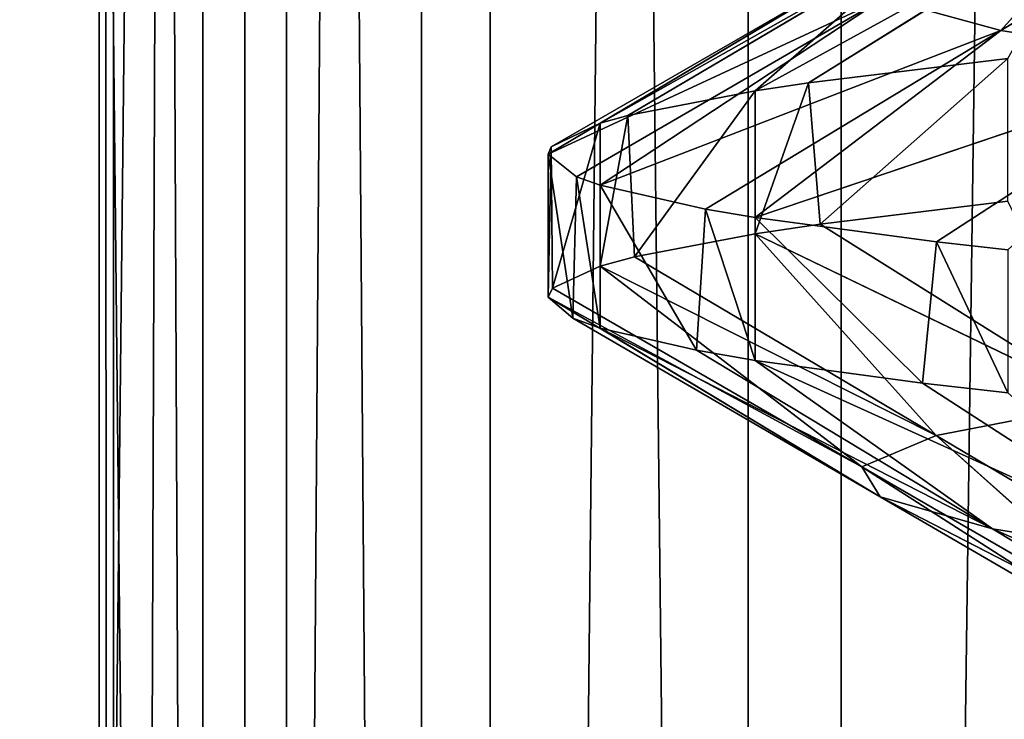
# Model space of a CAD drawing. Extents: x 23.4 to 34.4, y 0.2 to 38.3.
# Tile 449 of 595: x 28.5908 to 28.6768, y 25.8466 to 25.9078. Entities that reach past the tile are written whole.
import ezdxf

# ---------------------------------------------------------------- set-up
doc = ezdxf.new("R2010")
doc.units = 0
doc.header["$LTSCALE"] = 2.54
doc.layers.get('0').update_dxf_attribs({"color": 13, "linetype": 'CONTINUOUS'})

# ---------------------------------------------------------------- blocks, each defined once
blk = doc.blocks.new('SZCZOTKA_DO_WC_MOURO_-_WOL')
at = {"color": 0}
for p, q in [((28.614084, 24.433501, 5.321947), (28.491885, 36.333499, 5.25476)), ((28.614084, 24.433501, 5.321947), (28.491885, 36.333499, 5.25476)), ((28.583804, 24.433501, 3.872171), (28.713818, 36.333499, 3.821751)), ((28.583804, 24.433501, 3.872171), (28.713818, 36.333499, 3.821751)), ((28.614084, 24.433501, 5.321947), (28.614084, 36.333499, 5.321947)), ((28.614084, 24.433501, 5.321947), (28.614084, 36.333499, 5.321947)), ((28.59895, 24.445999, 4.626699), (28.597714, 27.183499, 4.567446)), ((28.59895, 24.445999, 4.626699), (28.597714, 27.183499, 4.567446)), ((28.597714, 24.445999, 4.567446), (28.597714, 27.183499, 4.567446)), ((28.597714, 24.445999, 4.567446), (28.597714, 27.183499, 4.567446)), ((28.597714, 24.445999, 4.567446), (28.606784, 27.183499, 4.508878)), ((28.597714, 24.445999, 4.567446), (28.606784, 27.183499, 4.508878)), ((28.610458, 24.445999, 4.684837), (28.59895, 27.183499, 4.626699)), ((28.610458, 24.445999, 4.684837), (28.59895, 27.183499, 4.626699)), ((28.59895, 24.445999, 4.626699), (28.59895, 27.183499, 4.626699)), ((28.59895, 24.445999, 4.626699), (28.59895, 27.183499, 4.626699)), ((28.606784, 24.445999, 4.508878), (28.606784, 27.183499, 4.508878)), ((28.606784, 24.445999, 4.508878), (28.606784, 27.183499, 4.508878)), ((28.606784, 24.445999, 4.508878), (28.625885, 27.183499, 4.452775)), ((28.606784, 24.445999, 4.508878), (28.625885, 27.183499, 4.452775)), ((28.631888, 24.445999, 4.740093), (28.610458, 27.183499, 4.684837)), ((28.631888, 24.445999, 4.740093), (28.610458, 27.183499, 4.684837)), ((28.610458, 24.445999, 4.684837), (28.610458, 27.183499, 4.684837)), ((28.610458, 24.445999, 4.684837), (28.610458, 27.183499, 4.684837)), ((28.625885, 24.445999, 4.452775), (28.625885, 27.183499, 4.452775)), ((28.625885, 24.445999, 4.452775), (28.625885, 27.183499, 4.452775)), ((28.625885, 24.445999, 4.452775), (28.65444, 27.183499, 4.400842)), ((28.625885, 24.445999, 4.452775), (28.65444, 27.183499, 4.400842)), ((28.662585, 24.445999, 4.790789), (28.631888, 27.183499, 4.740093)), ((28.662585, 24.445999, 4.790789), (28.631888, 27.183499, 4.740093)), ((28.631888, 24.445999, 4.740093), (28.631888, 27.183499, 4.740093)), ((28.631888, 24.445999, 4.740093), (28.631888, 27.183499, 4.740093)), ((28.65444, 24.445999, 4.400842), (28.65444, 27.183499, 4.400842)), ((28.65444, 24.445999, 4.400842), (28.65444, 27.183499, 4.400842)), ((28.65444, 24.445999, 4.400842), (28.69158, 27.183499, 4.354656)), ((28.65444, 24.445999, 4.400842), (28.69158, 27.183499, 4.354656)), ((28.662585, 24.445999, 4.790789), (28.662585, 27.183499, 4.790789)), ((28.662585, 24.445999, 4.790789), (28.662585, 27.183499, 4.790789)), ((28.676535, 25.906824, 4.508319), (28.693127, 25.925259, 4.558409)), ((28.676535, 25.906824, 4.508319), (28.693127, 25.925259, 4.558409)), ((28.676535, 25.906824, 4.508319), (28.702359, 25.922449, 4.516418)), ((28.676535, 25.906824, 4.508319), (28.702359, 25.922449, 4.516418)), ((28.684744, 25.917865, 4.694309), (28.655057, 25.901538, 4.692606)), ((28.684744, 25.917865, 4.694309), (28.655057, 25.901538, 4.692606)), ((28.659738, 25.90224, 4.704652), (28.684744, 25.917865, 4.694309)), ((28.659738, 25.90224, 4.704652), (28.684744, 25.917865, 4.694309)), ((28.670374, 25.915005, 4.648508), (28.641522, 25.898715, 4.642095)), ((28.670374, 25.915005, 4.648508), (28.641522, 25.898715, 4.642095)), ((28.643939, 25.89938, 4.654309), (28.670374, 25.915005, 4.648508)), ((28.643939, 25.89938, 4.654309), (28.670374, 25.915005, 4.648508)), ((28.655057, 25.901538, 4.692606), (28.670374, 25.915005, 4.648508)), ((28.655057, 25.901538, 4.692606), (28.670374, 25.915005, 4.648508)), ((28.664276, 25.912274, 4.601633), (28.636963, 25.895999, 4.589999)), ((28.664276, 25.912274, 4.601633), (28.636963, 25.895999, 4.589999)), ((28.637238, 25.896649, 4.602786), (28.664276, 25.912274, 4.601633)), ((28.637238, 25.896649, 4.602786), (28.664276, 25.912274, 4.601633)), ((28.641522, 25.898715, 4.642095), (28.664276, 25.912274, 4.601633)), ((28.641522, 25.898715, 4.642095), (28.664276, 25.912274, 4.601633)), ((28.636963, 25.895999, 4.589999), (28.66629, 25.909634, 4.554932)), ((28.636963, 25.895999, 4.589999), (28.66629, 25.909634, 4.554932)), ((28.63945, 25.894009, 4.551455), (28.66629, 25.909634, 4.554932)), ((28.63945, 25.894009, 4.551455), (28.66629, 25.909634, 4.554932)), ((28.66629, 25.909634, 4.554932), (28.641522, 25.893283, 4.537905)), ((28.66629, 25.909634, 4.554932), (28.641522, 25.893283, 4.537905)), ((28.66629, 25.909634, 4.554932), (28.676535, 25.906824, 4.508319)), ((28.66629, 25.909634, 4.554932), (28.676535, 25.906824, 4.508319)), ((28.641522, 25.893283, 4.537905), (28.676535, 25.906824, 4.508319)), ((28.641522, 25.893283, 4.537905), (28.676535, 25.906824, 4.508319)), ((28.650714, 25.891199, 4.50022), (28.676535, 25.906824, 4.508319)), ((28.650714, 25.891199, 4.50022), (28.676535, 25.906824, 4.508319)), ((28.676535, 25.906824, 4.508319), (28.655057, 25.890463, 4.487394)), ((28.676535, 25.906824, 4.508319), (28.655057, 25.890463, 4.487394)), ((28.676535, 25.906824, 4.508319), (28.694919, 25.903943, 4.463873)), ((28.676535, 25.906824, 4.508319), (28.694919, 25.903943, 4.463873)), ((28.655057, 25.890463, 4.487394), (28.694919, 25.903943, 4.463873)), ((28.655057, 25.890463, 4.487394), (28.694919, 25.903943, 4.463873)), ((28.677158, 25.904382, 4.739999), (28.659738, 25.90224, 4.704652)), ((28.677158, 25.904382, 4.739999), (28.659738, 25.90224, 4.704652)), ((28.677158, 25.904382, 4.739999), (28.66076, 25.889883, 4.707095)), ((28.677158, 25.904382, 4.739999), (28.66076, 25.889883, 4.707095)), ((28.670917, 25.888321, 4.451366), (28.694919, 25.903943, 4.463873)), ((28.670917, 25.888321, 4.451366), (28.694919, 25.903943, 4.463873)), ((28.659738, 25.90224, 4.704652), (28.655057, 25.889038, 4.692606)), ((28.659738, 25.90224, 4.704652), (28.655057, 25.889038, 4.692606)), ((28.659738, 25.90224, 4.704652), (28.655057, 25.901538, 4.692606)), ((28.659738, 25.90224, 4.704652), (28.655057, 25.901538, 4.692606)), ((28.659738, 25.90224, 4.704652), (28.66076, 25.889883, 4.707095)), ((28.659738, 25.90224, 4.704652), (28.66076, 25.889883, 4.707095)), ((28.655057, 25.901538, 4.692606), (28.643939, 25.89938, 4.654309)), ((28.655057, 25.901538, 4.692606), (28.643939, 25.89938, 4.654309)), ((28.655057, 25.901538, 4.692606), (28.644513, 25.887021, 4.656874)), ((28.655057, 25.901538, 4.692606), (28.644513, 25.887021, 4.656874)), ((28.655057, 25.901538, 4.692606), (28.655057, 25.889038, 4.692606)), ((28.655057, 25.901538, 4.692606), (28.655057, 25.889038, 4.692606)), ((28.643939, 25.89938, 4.654309), (28.641522, 25.886215, 4.642095)), ((28.643939, 25.89938, 4.654309), (28.641522, 25.886215, 4.642095)), ((28.643939, 25.89938, 4.654309), (28.641522, 25.898715, 4.642095)), ((28.643939, 25.89938, 4.654309), (28.641522, 25.898715, 4.642095)), ((28.643939, 25.89938, 4.654309), (28.644513, 25.887021, 4.656874)), ((28.643939, 25.89938, 4.654309), (28.644513, 25.887021, 4.656874)), ((28.641522, 25.898715, 4.642095), (28.637238, 25.896649, 4.602786)), ((28.641522, 25.898715, 4.642095), (28.637238, 25.896649, 4.602786)), ((28.641522, 25.898715, 4.642095), (28.637357, 25.88428, 4.605354)), ((28.641522, 25.898715, 4.642095), (28.637357, 25.88428, 4.605354)), ((28.641522, 25.898715, 4.642095), (28.641522, 25.886215, 4.642095)), ((28.641522, 25.898715, 4.642095), (28.641522, 25.886215, 4.642095)), ((28.637238, 25.896649, 4.602786), (28.636963, 25.883499, 4.589999)), ((28.637238, 25.896649, 4.602786), (28.636963, 25.883499, 4.589999)), ((28.637238, 25.896649, 4.602786), (28.636963, 25.895999, 4.589999)), ((28.637238, 25.896649, 4.602786), (28.636963, 25.895999, 4.589999)), ((28.636963, 25.895999, 4.589999), (28.636963, 25.883499, 4.589999)), ((28.636963, 25.895999, 4.589999), (28.636963, 25.883499, 4.589999)), ((28.636963, 25.895999, 4.589999), (28.639127, 25.881647, 4.554036)), ((28.636963, 25.895999, 4.589999), (28.639127, 25.881647, 4.554036)), ((28.636963, 25.895999, 4.589999), (28.63945, 25.894009, 4.551455)), ((28.636963, 25.895999, 4.589999), (28.63945, 25.894009, 4.551455)), ((28.637238, 25.896649, 4.602786), (28.637357, 25.88428, 4.605354)), ((28.637238, 25.896649, 4.602786), (28.637357, 25.88428, 4.605354)), ((28.63945, 25.894009, 4.551455), (28.639127, 25.881647, 4.554036)), ((28.63945, 25.894009, 4.551455), (28.639127, 25.881647, 4.554036)), ((28.63945, 25.894009, 4.551455), (28.641522, 25.880783, 4.537905)), ((28.63945, 25.894009, 4.551455), (28.641522, 25.880783, 4.537905)), ((28.63945, 25.894009, 4.551455), (28.641522, 25.893283, 4.537905)), ((28.63945, 25.894009, 4.551455), (28.641522, 25.893283, 4.537905)), ((28.641522, 25.893283, 4.537905), (28.641522, 25.880783, 4.537905)), ((28.641522, 25.893283, 4.537905), (28.641522, 25.880783, 4.537905)), ((28.641522, 25.893283, 4.537905), (28.649933, 25.878842, 4.502745)), ((28.641522, 25.893283, 4.537905), (28.649933, 25.878842, 4.502745)), ((28.641522, 25.893283, 4.537905), (28.650714, 25.891199, 4.50022)), ((28.641522, 25.893283, 4.537905), (28.650714, 25.891199, 4.50022)), ((28.66076, 25.889883, 4.707095), (28.677158, 25.891882, 4.739999)), ((28.66076, 25.889883, 4.707095), (28.677158, 25.891882, 4.739999)), ((28.650714, 25.891199, 4.50022), (28.649933, 25.878842, 4.502745)), ((28.650714, 25.891199, 4.50022), (28.649933, 25.878842, 4.502745)), ((28.650714, 25.891199, 4.50022), (28.655057, 25.877963, 4.487394)), ((28.650714, 25.891199, 4.50022), (28.655057, 25.877963, 4.487394)), ((28.650714, 25.891199, 4.50022), (28.655057, 25.890463, 4.487394)), ((28.650714, 25.891199, 4.50022), (28.655057, 25.890463, 4.487394)), ((28.655057, 25.890463, 4.487394), (28.655057, 25.877963, 4.487394)), ((28.655057, 25.890463, 4.487394), (28.655057, 25.877963, 4.487394)), ((28.655057, 25.890463, 4.487394), (28.669705, 25.875964, 4.453716)), ((28.655057, 25.890463, 4.487394), (28.669705, 25.875964, 4.453716)), ((28.655057, 25.890463, 4.487394), (28.670917, 25.888321, 4.451366)), ((28.655057, 25.890463, 4.487394), (28.670917, 25.888321, 4.451366)), ((28.655057, 25.889038, 4.692606), (28.66076, 25.889883, 4.707095)), ((28.655057, 25.889038, 4.692606), (28.66076, 25.889883, 4.707095)), ((28.66076, 25.889883, 4.707095), (28.685675, 25.874258, 4.696531)), ((28.66076, 25.889883, 4.707095), (28.685675, 25.874258, 4.696531)), ((28.644513, 25.887021, 4.656874), (28.655057, 25.889038, 4.692606)), ((28.644513, 25.887021, 4.656874), (28.655057, 25.889038, 4.692606)), ((28.685675, 25.874258, 4.696531), (28.655057, 25.889038, 4.692606)), ((28.655057, 25.889038, 4.692606), (28.670895, 25.871396, 4.650842)), ((28.655057, 25.889038, 4.692606), (28.670895, 25.871396, 4.650842)), ((28.685675, 25.874258, 4.696531), (28.655057, 25.889038, 4.692606)), ((28.670917, 25.888321, 4.451366), (28.669705, 25.875964, 4.453716)), ((28.670917, 25.888321, 4.451366), (28.669705, 25.875964, 4.453716)), ((28.670917, 25.888321, 4.451366), (28.677158, 25.875119, 4.44)), ((28.670917, 25.888321, 4.451366), (28.677158, 25.875119, 4.44)), ((28.670917, 25.888321, 4.451366), (28.677158, 25.887619, 4.44)), ((28.670917, 25.888321, 4.451366), (28.677158, 25.887619, 4.44)), ((28.641522, 25.886215, 4.642095), (28.644513, 25.887021, 4.656874)), ((28.641522, 25.886215, 4.642095), (28.644513, 25.887021, 4.656874)), ((28.644513, 25.887021, 4.656874), (28.670895, 25.871396, 4.650842)), ((28.644513, 25.887021, 4.656874), (28.670895, 25.871396, 4.650842)), ((28.637357, 25.88428, 4.605354), (28.641522, 25.886215, 4.642095)), ((28.637357, 25.88428, 4.605354), (28.641522, 25.886215, 4.642095)), ((28.670895, 25.871396, 4.650842), (28.641522, 25.886215, 4.642095)), ((28.641522, 25.886215, 4.642095), (28.664386, 25.868655, 4.603968)), ((28.641522, 25.886215, 4.642095), (28.664386, 25.868655, 4.603968)), ((28.670895, 25.871396, 4.650842), (28.641522, 25.886215, 4.642095)), ((28.636963, 25.883499, 4.589999), (28.637357, 25.88428, 4.605354)), ((28.636963, 25.883499, 4.589999), (28.637357, 25.88428, 4.605354)), ((28.637357, 25.88428, 4.605354), (28.664386, 25.868655, 4.603968)), ((28.637357, 25.88428, 4.605354), (28.664386, 25.868655, 4.603968)), ((28.639127, 25.881647, 4.554036), (28.636963, 25.883499, 4.589999)), ((28.664386, 25.868655, 4.603968), (28.636963, 25.883499, 4.589999)), ((28.636963, 25.883499, 4.589999), (28.665994, 25.866022, 4.55728)), ((28.636963, 25.883499, 4.589999), (28.665994, 25.866022, 4.55728)), ((28.639127, 25.881647, 4.554036), (28.636963, 25.883499, 4.589999)), ((28.664386, 25.868655, 4.603968), (28.636963, 25.883499, 4.589999)), ((28.641522, 25.880783, 4.537905), (28.639127, 25.881647, 4.554036)), ((28.639127, 25.881647, 4.554036), (28.665994, 25.866022, 4.55728)), ((28.639127, 25.881647, 4.554036), (28.665994, 25.866022, 4.55728)), ((28.641522, 25.880783, 4.537905), (28.639127, 25.881647, 4.554036)), ((28.649933, 25.878842, 4.502745), (28.641522, 25.880783, 4.537905)), ((28.665994, 25.866022, 4.55728), (28.641522, 25.880783, 4.537905)), ((28.641522, 25.880783, 4.537905), (28.675827, 25.863217, 4.510616)), ((28.641522, 25.880783, 4.537905), (28.675827, 25.863217, 4.510616)), ((28.649933, 25.878842, 4.502745), (28.641522, 25.880783, 4.537905)), ((28.665994, 25.866022, 4.55728), (28.641522, 25.880783, 4.537905)), ((28.655057, 25.877963, 4.487394), (28.649933, 25.878842, 4.502745)), ((28.649933, 25.878842, 4.502745), (28.675827, 25.863217, 4.510616)), ((28.649933, 25.878842, 4.502745), (28.675827, 25.863217, 4.510616)), ((28.655057, 25.877963, 4.487394), (28.649933, 25.878842, 4.502745)), ((28.669705, 25.875964, 4.453716), (28.655057, 25.877963, 4.487394)), ((28.675827, 25.863217, 4.510616), (28.655057, 25.877963, 4.487394)), ((28.655057, 25.877963, 4.487394), (28.693814, 25.860336, 4.466011)), ((28.655057, 25.877963, 4.487394), (28.693814, 25.860336, 4.466011)), ((28.669705, 25.875964, 4.453716), (28.655057, 25.877963, 4.487394)), ((28.675827, 25.863217, 4.510616), (28.655057, 25.877963, 4.487394)), ((28.677158, 25.875119, 4.44), (28.669705, 25.875964, 4.453716)), ((28.669705, 25.875964, 4.453716), (28.693814, 25.860336, 4.466011)), ((28.669705, 25.875964, 4.453716), (28.693814, 25.860336, 4.466011)), ((28.677158, 25.875119, 4.44), (28.669705, 25.875964, 4.453716)), ((28.670895, 25.871396, 4.650842), (28.685675, 25.874258, 4.696531)), ((28.670895, 25.871396, 4.650842), (28.685675, 25.874258, 4.696531)), ((28.664386, 25.868655, 4.603968), (28.670895, 25.871396, 4.650842)), ((28.664386, 25.868655, 4.603968), (28.670895, 25.871396, 4.650842)), ((28.670895, 25.871396, 4.650842), (28.697278, 25.855771, 4.644809)), ((28.670895, 25.871396, 4.650842), (28.697278, 25.855771, 4.644809)), ((28.670895, 25.871396, 4.650842), (28.691412, 25.85303, 4.602583)), ((28.670895, 25.871396, 4.650842), (28.691412, 25.85303, 4.602583)), ((28.665994, 25.866022, 4.55728), (28.664386, 25.868655, 4.603968)), ((28.664386, 25.868655, 4.603968), (28.691412, 25.85303, 4.602583)), ((28.664386, 25.868655, 4.603968), (28.691412, 25.85303, 4.602583)), ((28.664386, 25.868655, 4.603968), (28.692865, 25.850397, 4.560524)), ((28.664386, 25.868655, 4.603968), (28.692865, 25.850397, 4.560524)), ((28.665994, 25.866022, 4.55728), (28.664386, 25.868655, 4.603968)), ((28.675827, 25.863217, 4.510616), (28.665994, 25.866022, 4.55728)), ((28.665994, 25.866022, 4.55728), (28.692865, 25.850397, 4.560524)), ((28.665994, 25.866022, 4.55728), (28.692865, 25.850397, 4.560524)), ((28.665994, 25.866022, 4.55728), (28.701721, 25.847592, 4.518488)), ((28.665994, 25.866022, 4.55728), (28.701721, 25.847592, 4.518488)), ((28.675827, 25.863217, 4.510616), (28.665994, 25.866022, 4.55728)), ((28.693814, 25.860336, 4.466011), (28.675827, 25.863217, 4.510616)), ((28.675827, 25.863217, 4.510616), (28.701721, 25.847592, 4.518488)), ((28.675827, 25.863217, 4.510616), (28.701721, 25.847592, 4.518488)), ((28.675827, 25.863217, 4.510616), (28.717926, 25.844714, 4.478305)), ((28.675827, 25.863217, 4.510616), (28.717926, 25.844714, 4.478305)), ((28.693814, 25.860336, 4.466011), (28.675827, 25.863217, 4.510616))]:
    blk.add_line(p, q, dxfattribs=at)
mesh = blk.add_polyface(dxfattribs=at)
corners = [(34.436963, 37.783499, 8.989999), (23.436964, 0.7835, 8.989999), (23.436964, 37.783499, 8.989999)]
mesh.append_faces([[corners[k] for k in face] for face in [(0, 1, 2)]], dxfattribs={"color": 0})
mesh = blk.add_polyface(dxfattribs=at)
corners = [(34.436963, 37.783499, 8.989999), (33.936963, 0.2835, 8.989999), (23.436964, 0.7835, 8.989999)]
mesh.append_faces([[corners[k] for k in face] for face in [(0, 1, 2)]], dxfattribs={"color": 0})
mesh = blk.add_polyface(dxfattribs=at)
corners = [(34.436963, 37.783499, 9.189999), (23.436964, 37.783499, 9.189999), (34.436963, 0.7835, 9.189999)]
mesh.append_faces([[corners[k] for k in face] for face in [(0, 1, 2)]], dxfattribs={"color": 0})
mesh = blk.add_polyface(dxfattribs=at)
corners = [(34.436963, 0.7835, 9.189999), (23.436964, 37.783499, 9.189999), (23.436964, 0.7835, 9.189999)]
mesh.append_faces([[corners[k] for k in face] for face in [(0, 1, 2)]], dxfattribs={"color": 0})
mesh = blk.add_polyface(dxfattribs=at)
corners = [(28.614084, 24.433501, 5.321947), (28.491885, 36.333499, 5.25476), (28.491885, 24.433501, 5.25476)]
mesh.append_faces([[corners[k] for k in face] for face in [(0, 1, 2)]], dxfattribs={"color": 0})
mesh = blk.add_polyface(dxfattribs=at)
corners = [(28.614084, 36.333499, 5.321947), (28.491885, 36.333499, 5.25476), (28.614084, 24.433501, 5.321947)]
mesh.append_faces([[corners[k] for k in face] for face in [(0, 1, 2)]], dxfattribs={"color": 0})
mesh = blk.add_polyface(dxfattribs=at)
corners = [(28.713818, 24.433501, 3.821751), (28.583804, 24.433501, 3.872171), (28.713818, 36.333499, 3.821751)]
mesh.append_faces([[corners[k] for k in face] for face in [(0, 1, 2)]], dxfattribs={"color": 0})
mesh = blk.add_polyface(dxfattribs=at)
corners = [(28.713818, 36.333499, 3.821751), (28.583804, 24.433501, 3.872171), (28.583804, 36.333499, 3.872171)]
mesh.append_faces([[corners[k] for k in face] for face in [(0, 1, 2)]], dxfattribs={"color": 0})
mesh = blk.add_polyface(dxfattribs=at)
corners = [(28.746091, 24.433501, 5.366895), (28.614084, 36.333499, 5.321947), (28.614084, 24.433501, 5.321947)]
mesh.append_faces([[corners[k] for k in face] for face in [(0, 1, 2)]], dxfattribs={"color": 0})
mesh = blk.add_polyface(dxfattribs=at)
corners = [(28.746091, 36.333499, 5.366895), (28.614084, 36.333499, 5.321947), (28.746091, 24.433501, 5.366895)]
mesh.append_faces([[corners[k] for k in face] for face in [(0, 1, 2)]], dxfattribs={"color": 0})
mesh = blk.add_polyface(dxfattribs=at)
corners = [(28.59895, 27.183499, 4.626699), (28.59895, 24.445999, 4.626699), (28.597714, 27.183499, 4.567446)]
mesh.append_faces([[corners[k] for k in face] for face in [(0, 1, 2)]], dxfattribs={"color": 0})
mesh = blk.add_polyface(dxfattribs=at)
corners = [(28.597714, 27.183499, 4.567446), (28.59895, 24.445999, 4.626699), (28.597714, 24.445999, 4.567446)]
mesh.append_faces([[corners[k] for k in face] for face in [(0, 1, 2)]], dxfattribs={"color": 0})
mesh = blk.add_polyface(dxfattribs=at)
corners = [(28.597714, 27.183499, 4.567446), (28.597714, 24.445999, 4.567446), (28.606784, 27.183499, 4.508878)]
mesh.append_faces([[corners[k] for k in face] for face in [(0, 1, 2)]], dxfattribs={"color": 0})
mesh = blk.add_polyface(dxfattribs=at)
corners = [(28.606784, 27.183499, 4.508878), (28.597714, 24.445999, 4.567446), (28.606784, 24.445999, 4.508878)]
mesh.append_faces([[corners[k] for k in face] for face in [(0, 1, 2)]], dxfattribs={"color": 0})
mesh = blk.add_polyface(dxfattribs=at)
corners = [(28.610458, 27.183499, 4.684837), (28.610458, 24.445999, 4.684837), (28.59895, 27.183499, 4.626699)]
mesh.append_faces([[corners[k] for k in face] for face in [(0, 1, 2)]], dxfattribs={"color": 0})
mesh = blk.add_polyface(dxfattribs=at)
corners = [(28.59895, 27.183499, 4.626699), (28.610458, 24.445999, 4.684837), (28.59895, 24.445999, 4.626699)]
mesh.append_faces([[corners[k] for k in face] for face in [(0, 1, 2)]], dxfattribs={"color": 0})
mesh = blk.add_polyface(dxfattribs=at)
corners = [(28.606784, 27.183499, 4.508878), (28.606784, 24.445999, 4.508878), (28.625885, 27.183499, 4.452775)]
mesh.append_faces([[corners[k] for k in face] for face in [(0, 1, 2)]], dxfattribs={"color": 0})
mesh = blk.add_polyface(dxfattribs=at)
corners = [(28.625885, 27.183499, 4.452775), (28.606784, 24.445999, 4.508878), (28.625885, 24.445999, 4.452775)]
mesh.append_faces([[corners[k] for k in face] for face in [(0, 1, 2)]], dxfattribs={"color": 0})
mesh = blk.add_polyface(dxfattribs=at)
corners = [(28.631888, 27.183499, 4.740093), (28.631888, 24.445999, 4.740093), (28.610458, 27.183499, 4.684837)]
mesh.append_faces([[corners[k] for k in face] for face in [(0, 1, 2)]], dxfattribs={"color": 0})
mesh = blk.add_polyface(dxfattribs=at)
corners = [(28.610458, 27.183499, 4.684837), (28.631888, 24.445999, 4.740093), (28.610458, 24.445999, 4.684837)]
mesh.append_faces([[corners[k] for k in face] for face in [(0, 1, 2)]], dxfattribs={"color": 0})
mesh = blk.add_polyface(dxfattribs=at)
corners = [(28.625885, 27.183499, 4.452775), (28.625885, 24.445999, 4.452775), (28.65444, 27.183499, 4.400842)]
mesh.append_faces([[corners[k] for k in face] for face in [(0, 1, 2)]], dxfattribs={"color": 0})
mesh = blk.add_polyface(dxfattribs=at)
corners = [(28.65444, 27.183499, 4.400842), (28.625885, 24.445999, 4.452775), (28.65444, 24.445999, 4.400842)]
mesh.append_faces([[corners[k] for k in face] for face in [(0, 1, 2)]], dxfattribs={"color": 0})
mesh = blk.add_polyface(dxfattribs=at)
corners = [(28.662585, 27.183499, 4.790789), (28.662585, 24.445999, 4.790789), (28.631888, 27.183499, 4.740093)]
mesh.append_faces([[corners[k] for k in face] for face in [(0, 1, 2)]], dxfattribs={"color": 0})
mesh = blk.add_polyface(dxfattribs=at)
corners = [(28.631888, 27.183499, 4.740093), (28.662585, 24.445999, 4.790789), (28.631888, 24.445999, 4.740093)]
mesh.append_faces([[corners[k] for k in face] for face in [(0, 1, 2)]], dxfattribs={"color": 0})
mesh = blk.add_polyface(dxfattribs=at)
corners = [(28.65444, 27.183499, 4.400842), (28.65444, 24.445999, 4.400842), (28.69158, 27.183499, 4.354656)]
mesh.append_faces([[corners[k] for k in face] for face in [(0, 1, 2)]], dxfattribs={"color": 0})
mesh = blk.add_polyface(dxfattribs=at)
corners = [(28.69158, 27.183499, 4.354656), (28.65444, 24.445999, 4.400842), (28.69158, 24.445999, 4.354656)]
mesh.append_faces([[corners[k] for k in face] for face in [(0, 1, 2)]], dxfattribs={"color": 0})
mesh = blk.add_polyface(dxfattribs=at)
corners = [(28.70162, 27.183499, 4.835384), (28.70162, 24.445999, 4.835384), (28.662585, 27.183499, 4.790789)]
mesh.append_faces([[corners[k] for k in face] for face in [(0, 1, 2)]], dxfattribs={"color": 0})
mesh = blk.add_polyface(dxfattribs=at)
corners = [(28.662585, 27.183499, 4.790789), (28.70162, 24.445999, 4.835384), (28.662585, 24.445999, 4.790789)]
mesh.append_faces([[corners[k] for k in face] for face in [(0, 1, 2)]], dxfattribs={"color": 0})
mesh = blk.add_polyface(dxfattribs=at)
corners = [(28.693127, 25.925259, 4.558409), (28.676535, 25.906824, 4.508319), (28.66629, 25.909634, 4.554932)]
mesh.append_faces([[corners[k] for k in face] for face in [(0, 1, 2)]], dxfattribs={"color": 0})
mesh = blk.add_polyface(dxfattribs=at)
corners = [(28.693127, 25.925259, 4.558409), (28.702359, 25.922449, 4.516418), (28.676535, 25.906824, 4.508319)]
mesh.append_faces([[corners[k] for k in face] for face in [(0, 1, 2)]], dxfattribs={"color": 0})
mesh = blk.add_polyface(dxfattribs=at)
corners = [(28.702359, 25.922449, 4.516418), (28.694919, 25.903943, 4.463873), (28.676535, 25.906824, 4.508319)]
mesh.append_faces([[corners[k] for k in face] for face in [(0, 1, 2)]], dxfattribs={"color": 0})
mesh = blk.add_polyface(dxfattribs=at)
corners = [(28.659738, 25.90224, 4.704652), (28.684744, 25.917865, 4.694309), (28.655057, 25.901538, 4.692606)]
mesh.append_faces([[corners[k] for k in face] for face in [(0, 1, 2)]], dxfattribs={"color": 0})
mesh = blk.add_polyface(dxfattribs=at)
corners = [(28.684744, 25.917865, 4.694309), (28.670374, 25.915005, 4.648508), (28.655057, 25.901538, 4.692606)]
mesh.append_faces([[corners[k] for k in face] for face in [(0, 1, 2)]], dxfattribs={"color": 0})
mesh = blk.add_polyface(dxfattribs=at)
corners = [(28.677158, 25.904382, 4.739999), (28.684744, 25.917865, 4.694309), (28.659738, 25.90224, 4.704652)]
mesh.append_faces([[corners[k] for k in face] for face in [(0, 1, 2)]], dxfattribs={"color": 0})
mesh = blk.add_polyface(dxfattribs=at)
corners = [(28.643939, 25.89938, 4.654309), (28.670374, 25.915005, 4.648508), (28.641522, 25.898715, 4.642095)]
mesh.append_faces([[corners[k] for k in face] for face in [(0, 1, 2)]], dxfattribs={"color": 0})
mesh = blk.add_polyface(dxfattribs=at)
corners = [(28.670374, 25.915005, 4.648508), (28.664276, 25.912274, 4.601633), (28.641522, 25.898715, 4.642095)]
mesh.append_faces([[corners[k] for k in face] for face in [(0, 1, 2)]], dxfattribs={"color": 0})
mesh = blk.add_polyface(dxfattribs=at)
corners = [(28.655057, 25.901538, 4.692606), (28.670374, 25.915005, 4.648508), (28.643939, 25.89938, 4.654309)]
mesh.append_faces([[corners[k] for k in face] for face in [(0, 1, 2)]], dxfattribs={"color": 0})
mesh = blk.add_polyface(dxfattribs=at)
corners = [(28.637238, 25.896649, 4.602786), (28.664276, 25.912274, 4.601633), (28.636963, 25.895999, 4.589999)]
mesh.append_faces([[corners[k] for k in face] for face in [(0, 1, 2)]], dxfattribs={"color": 0})
mesh = blk.add_polyface(dxfattribs=at)
corners = [(28.664276, 25.912274, 4.601633), (28.66629, 25.909634, 4.554932), (28.636963, 25.895999, 4.589999)]
mesh.append_faces([[corners[k] for k in face] for face in [(0, 1, 2)]], dxfattribs={"color": 0})
mesh = blk.add_polyface(dxfattribs=at)
corners = [(28.641522, 25.898715, 4.642095), (28.664276, 25.912274, 4.601633), (28.637238, 25.896649, 4.602786)]
mesh.append_faces([[corners[k] for k in face] for face in [(0, 1, 2)]], dxfattribs={"color": 0})
mesh = blk.add_polyface(dxfattribs=at)
corners = [(28.636963, 25.895999, 4.589999), (28.66629, 25.909634, 4.554932), (28.63945, 25.894009, 4.551455)]
mesh.append_faces([[corners[k] for k in face] for face in [(0, 1, 2)]], dxfattribs={"color": 0})
mesh = blk.add_polyface(dxfattribs=at)
corners = [(28.66629, 25.909634, 4.554932), (28.641522, 25.893283, 4.537905), (28.63945, 25.894009, 4.551455)]
mesh.append_faces([[corners[k] for k in face] for face in [(0, 1, 2)]], dxfattribs={"color": 0})
mesh = blk.add_polyface(dxfattribs=at)
corners = [(28.66629, 25.909634, 4.554932), (28.676535, 25.906824, 4.508319), (28.641522, 25.893283, 4.537905)]
mesh.append_faces([[corners[k] for k in face] for face in [(0, 1, 2)]], dxfattribs={"color": 0})
mesh = blk.add_polyface(dxfattribs=at)
corners = [(28.641522, 25.893283, 4.537905), (28.676535, 25.906824, 4.508319), (28.650714, 25.891199, 4.50022)]
mesh.append_faces([[corners[k] for k in face] for face in [(0, 1, 2)]], dxfattribs={"color": 0})
mesh = blk.add_polyface(dxfattribs=at)
corners = [(28.676535, 25.906824, 4.508319), (28.655057, 25.890463, 4.487394), (28.650714, 25.891199, 4.50022)]
mesh.append_faces([[corners[k] for k in face] for face in [(0, 1, 2)]], dxfattribs={"color": 0})
mesh = blk.add_polyface(dxfattribs=at)
corners = [(28.676535, 25.906824, 4.508319), (28.694919, 25.903943, 4.463873), (28.655057, 25.890463, 4.487394)]
mesh.append_faces([[corners[k] for k in face] for face in [(0, 1, 2)]], dxfattribs={"color": 0})
mesh = blk.add_polyface(dxfattribs=at)
corners = [(28.655057, 25.890463, 4.487394), (28.694919, 25.903943, 4.463873), (28.670917, 25.888321, 4.451366)]
mesh.append_faces([[corners[k] for k in face] for face in [(0, 1, 2)]], dxfattribs={"color": 0})
mesh = blk.add_polyface(dxfattribs=at)
corners = [(28.677158, 25.904382, 4.739999), (28.659738, 25.90224, 4.704652), (28.66076, 25.889883, 4.707095)]
mesh.append_faces([[corners[k] for k in face] for face in [(0, 1, 2)]], dxfattribs={"color": 0})
mesh = blk.add_polyface(dxfattribs=at)
corners = [(28.677158, 25.904382, 4.739999), (28.66076, 25.889883, 4.707095), (28.677158, 25.891882, 4.739999)]
mesh.append_faces([[corners[k] for k in face] for face in [(0, 1, 2)]], dxfattribs={"color": 0})
mesh = blk.add_polyface(dxfattribs=at)
corners = [(28.694919, 25.903943, 4.463873), (28.677158, 25.887619, 4.44), (28.670917, 25.888321, 4.451366)]
mesh.append_faces([[corners[k] for k in face] for face in [(0, 1, 2)]], dxfattribs={"color": 0})
mesh = blk.add_polyface(dxfattribs=at)
corners = [(28.659738, 25.90224, 4.704652), (28.655057, 25.889038, 4.692606), (28.66076, 25.889883, 4.707095)]
mesh.append_faces([[corners[k] for k in face] for face in [(0, 1, 2)]], dxfattribs={"color": 0})
mesh = blk.add_polyface(dxfattribs=at)
corners = [(28.659738, 25.90224, 4.704652), (28.655057, 25.901538, 4.692606), (28.655057, 25.889038, 4.692606)]
mesh.append_faces([[corners[k] for k in face] for face in [(0, 1, 2)]], dxfattribs={"color": 0})
mesh = blk.add_polyface(dxfattribs=at)
corners = [(28.655057, 25.901538, 4.692606), (28.643939, 25.89938, 4.654309), (28.644513, 25.887021, 4.656874)]
mesh.append_faces([[corners[k] for k in face] for face in [(0, 1, 2)]], dxfattribs={"color": 0})
mesh = blk.add_polyface(dxfattribs=at)
corners = [(28.655057, 25.901538, 4.692606), (28.644513, 25.887021, 4.656874), (28.655057, 25.889038, 4.692606)]
mesh.append_faces([[corners[k] for k in face] for face in [(0, 1, 2)]], dxfattribs={"color": 0})
mesh = blk.add_polyface(dxfattribs=at)
corners = [(28.643939, 25.89938, 4.654309), (28.641522, 25.886215, 4.642095), (28.644513, 25.887021, 4.656874)]
mesh.append_faces([[corners[k] for k in face] for face in [(0, 1, 2)]], dxfattribs={"color": 0})
mesh = blk.add_polyface(dxfattribs=at)
corners = [(28.643939, 25.89938, 4.654309), (28.641522, 25.898715, 4.642095), (28.641522, 25.886215, 4.642095)]
mesh.append_faces([[corners[k] for k in face] for face in [(0, 1, 2)]], dxfattribs={"color": 0})
mesh = blk.add_polyface(dxfattribs=at)
corners = [(28.641522, 25.898715, 4.642095), (28.637238, 25.896649, 4.602786), (28.637357, 25.88428, 4.605354)]
mesh.append_faces([[corners[k] for k in face] for face in [(0, 1, 2)]], dxfattribs={"color": 0})
mesh = blk.add_polyface(dxfattribs=at)
corners = [(28.641522, 25.898715, 4.642095), (28.637357, 25.88428, 4.605354), (28.641522, 25.886215, 4.642095)]
mesh.append_faces([[corners[k] for k in face] for face in [(0, 1, 2)]], dxfattribs={"color": 0})
mesh = blk.add_polyface(dxfattribs=at)
corners = [(28.637238, 25.896649, 4.602786), (28.636963, 25.883499, 4.589999), (28.637357, 25.88428, 4.605354)]
mesh.append_faces([[corners[k] for k in face] for face in [(0, 1, 2)]], dxfattribs={"color": 0})
mesh = blk.add_polyface(dxfattribs=at)
corners = [(28.637238, 25.896649, 4.602786), (28.636963, 25.895999, 4.589999), (28.636963, 25.883499, 4.589999)]
mesh.append_faces([[corners[k] for k in face] for face in [(0, 1, 2)]], dxfattribs={"color": 0})
mesh = blk.add_polyface(dxfattribs=at)
corners = [(28.636963, 25.895999, 4.589999), (28.639127, 25.881647, 4.554036), (28.636963, 25.883499, 4.589999)]
mesh.append_faces([[corners[k] for k in face] for face in [(0, 1, 2)]], dxfattribs={"color": 0})
mesh = blk.add_polyface(dxfattribs=at)
corners = [(28.636963, 25.895999, 4.589999), (28.63945, 25.894009, 4.551455), (28.639127, 25.881647, 4.554036)]
mesh.append_faces([[corners[k] for k in face] for face in [(0, 1, 2)]], dxfattribs={"color": 0})
mesh = blk.add_polyface(dxfattribs=at)
corners = [(28.63945, 25.894009, 4.551455), (28.641522, 25.880783, 4.537905), (28.639127, 25.881647, 4.554036)]
mesh.append_faces([[corners[k] for k in face] for face in [(0, 1, 2)]], dxfattribs={"color": 0})
mesh = blk.add_polyface(dxfattribs=at)
corners = [(28.63945, 25.894009, 4.551455), (28.641522, 25.893283, 4.537905), (28.641522, 25.880783, 4.537905)]
mesh.append_faces([[corners[k] for k in face] for face in [(0, 1, 2)]], dxfattribs={"color": 0})
mesh = blk.add_polyface(dxfattribs=at)
corners = [(28.641522, 25.893283, 4.537905), (28.649933, 25.878842, 4.502745), (28.641522, 25.880783, 4.537905)]
mesh.append_faces([[corners[k] for k in face] for face in [(0, 1, 2)]], dxfattribs={"color": 0})
mesh = blk.add_polyface(dxfattribs=at)
corners = [(28.641522, 25.893283, 4.537905), (28.650714, 25.891199, 4.50022), (28.649933, 25.878842, 4.502745)]
mesh.append_faces([[corners[k] for k in face] for face in [(0, 1, 2)]], dxfattribs={"color": 0})
mesh = blk.add_polyface(dxfattribs=at)
corners = [(28.677158, 25.891882, 4.739999), (28.66076, 25.889883, 4.707095), (28.685675, 25.874258, 4.696531)]
mesh.append_faces([[corners[k] for k in face] for face in [(0, 1, 2)]], dxfattribs={"color": 0})
mesh = blk.add_polyface(dxfattribs=at)
corners = [(28.650714, 25.891199, 4.50022), (28.655057, 25.877963, 4.487394), (28.649933, 25.878842, 4.502745)]
mesh.append_faces([[corners[k] for k in face] for face in [(0, 1, 2)]], dxfattribs={"color": 0})
mesh = blk.add_polyface(dxfattribs=at)
corners = [(28.650714, 25.891199, 4.50022), (28.655057, 25.890463, 4.487394), (28.655057, 25.877963, 4.487394)]
mesh.append_faces([[corners[k] for k in face] for face in [(0, 1, 2)]], dxfattribs={"color": 0})
mesh = blk.add_polyface(dxfattribs=at)
corners = [(28.655057, 25.890463, 4.487394), (28.669705, 25.875964, 4.453716), (28.655057, 25.877963, 4.487394)]
mesh.append_faces([[corners[k] for k in face] for face in [(0, 1, 2)]], dxfattribs={"color": 0})
mesh = blk.add_polyface(dxfattribs=at)
corners = [(28.655057, 25.890463, 4.487394), (28.670917, 25.888321, 4.451366), (28.669705, 25.875964, 4.453716)]
mesh.append_faces([[corners[k] for k in face] for face in [(0, 1, 2)]], dxfattribs={"color": 0})
mesh = blk.add_polyface(dxfattribs=at)
corners = [(28.66076, 25.889883, 4.707095), (28.655057, 25.889038, 4.692606), (28.685675, 25.874258, 4.696531)]
mesh.append_faces([[corners[k] for k in face] for face in [(0, 1, 2)]], dxfattribs={"color": 0})
mesh = blk.add_polyface(dxfattribs=at)
corners = [(28.655057, 25.889038, 4.692606), (28.644513, 25.887021, 4.656874), (28.670895, 25.871396, 4.650842)]
mesh.append_faces([[corners[k] for k in face] for face in [(0, 1, 2)]], dxfattribs={"color": 0})
mesh = blk.add_polyface(dxfattribs=at)
corners = [(28.685675, 25.874258, 4.696531), (28.655057, 25.889038, 4.692606), (28.670895, 25.871396, 4.650842)]
mesh.append_faces([[corners[k] for k in face] for face in [(0, 1, 2)]], dxfattribs={"color": 0})
mesh = blk.add_polyface(dxfattribs=at)
corners = [(28.670917, 25.888321, 4.451366), (28.677158, 25.875119, 4.44), (28.669705, 25.875964, 4.453716)]
mesh.append_faces([[corners[k] for k in face] for face in [(0, 1, 2)]], dxfattribs={"color": 0})
mesh = blk.add_polyface(dxfattribs=at)
corners = [(28.670917, 25.888321, 4.451366), (28.677158, 25.887619, 4.44), (28.677158, 25.875119, 4.44)]
mesh.append_faces([[corners[k] for k in face] for face in [(0, 1, 2)]], dxfattribs={"color": 0})
mesh = blk.add_polyface(dxfattribs=at)
corners = [(28.644513, 25.887021, 4.656874), (28.641522, 25.886215, 4.642095), (28.670895, 25.871396, 4.650842)]
mesh.append_faces([[corners[k] for k in face] for face in [(0, 1, 2)]], dxfattribs={"color": 0})
mesh = blk.add_polyface(dxfattribs=at)
corners = [(28.641522, 25.886215, 4.642095), (28.637357, 25.88428, 4.605354), (28.664386, 25.868655, 4.603968)]
mesh.append_faces([[corners[k] for k in face] for face in [(0, 1, 2)]], dxfattribs={"color": 0})
mesh = blk.add_polyface(dxfattribs=at)
corners = [(28.670895, 25.871396, 4.650842), (28.641522, 25.886215, 4.642095), (28.664386, 25.868655, 4.603968)]
mesh.append_faces([[corners[k] for k in face] for face in [(0, 1, 2)]], dxfattribs={"color": 0})
mesh = blk.add_polyface(dxfattribs=at)
corners = [(28.637357, 25.88428, 4.605354), (28.636963, 25.883499, 4.589999), (28.664386, 25.868655, 4.603968)]
mesh.append_faces([[corners[k] for k in face] for face in [(0, 1, 2)]], dxfattribs={"color": 0})
mesh = blk.add_polyface(dxfattribs=at)
corners = [(28.664386, 25.868655, 4.603968), (28.636963, 25.883499, 4.589999), (28.665994, 25.866022, 4.55728)]
mesh.append_faces([[corners[k] for k in face] for face in [(0, 1, 2)]], dxfattribs={"color": 0})
mesh = blk.add_polyface(dxfattribs=at)
corners = [(28.636963, 25.883499, 4.589999), (28.639127, 25.881647, 4.554036), (28.665994, 25.866022, 4.55728)]
mesh.append_faces([[corners[k] for k in face] for face in [(0, 1, 2)]], dxfattribs={"color": 0})
mesh = blk.add_polyface(dxfattribs=at)
corners = [(28.665994, 25.866022, 4.55728), (28.639127, 25.881647, 4.554036), (28.641522, 25.880783, 4.537905)]
mesh.append_faces([[corners[k] for k in face] for face in [(0, 1, 2)]], dxfattribs={"color": 0})
mesh = blk.add_polyface(dxfattribs=at)
corners = [(28.665994, 25.866022, 4.55728), (28.641522, 25.880783, 4.537905), (28.675827, 25.863217, 4.510616)]
mesh.append_faces([[corners[k] for k in face] for face in [(0, 1, 2)]], dxfattribs={"color": 0})
mesh = blk.add_polyface(dxfattribs=at)
corners = [(28.641522, 25.880783, 4.537905), (28.649933, 25.878842, 4.502745), (28.675827, 25.863217, 4.510616)]
mesh.append_faces([[corners[k] for k in face] for face in [(0, 1, 2)]], dxfattribs={"color": 0})
mesh = blk.add_polyface(dxfattribs=at)
corners = [(28.675827, 25.863217, 4.510616), (28.649933, 25.878842, 4.502745), (28.655057, 25.877963, 4.487394)]
mesh.append_faces([[corners[k] for k in face] for face in [(0, 1, 2)]], dxfattribs={"color": 0})
mesh = blk.add_polyface(dxfattribs=at)
corners = [(28.675827, 25.863217, 4.510616), (28.655057, 25.877963, 4.487394), (28.693814, 25.860336, 4.466011)]
mesh.append_faces([[corners[k] for k in face] for face in [(0, 1, 2)]], dxfattribs={"color": 0})
mesh = blk.add_polyface(dxfattribs=at)
corners = [(28.655057, 25.877963, 4.487394), (28.669705, 25.875964, 4.453716), (28.693814, 25.860336, 4.466011)]
mesh.append_faces([[corners[k] for k in face] for face in [(0, 1, 2)]], dxfattribs={"color": 0})
mesh = blk.add_polyface(dxfattribs=at)
corners = [(28.693814, 25.860336, 4.466011), (28.669705, 25.875964, 4.453716), (28.677158, 25.875119, 4.44)]
mesh.append_faces([[corners[k] for k in face] for face in [(0, 1, 2)]], dxfattribs={"color": 0})
mesh = blk.add_polyface(dxfattribs=at)
corners = [(28.685675, 25.874258, 4.696531), (28.670895, 25.871396, 4.650842), (28.697278, 25.855771, 4.644809)]
mesh.append_faces([[corners[k] for k in face] for face in [(0, 1, 2)]], dxfattribs={"color": 0})
mesh = blk.add_polyface(dxfattribs=at)
corners = [(28.670895, 25.871396, 4.650842), (28.664386, 25.868655, 4.603968), (28.691412, 25.85303, 4.602583)]
mesh.append_faces([[corners[k] for k in face] for face in [(0, 1, 2)]], dxfattribs={"color": 0})
mesh = blk.add_polyface(dxfattribs=at)
corners = [(28.670895, 25.871396, 4.650842), (28.691412, 25.85303, 4.602583), (28.697278, 25.855771, 4.644809)]
mesh.append_faces([[corners[k] for k in face] for face in [(0, 1, 2)]], dxfattribs={"color": 0})
mesh = blk.add_polyface(dxfattribs=at)
corners = [(28.664386, 25.868655, 4.603968), (28.692865, 25.850397, 4.560524), (28.691412, 25.85303, 4.602583)]
mesh.append_faces([[corners[k] for k in face] for face in [(0, 1, 2)]], dxfattribs={"color": 0})
mesh = blk.add_polyface(dxfattribs=at)
corners = [(28.664386, 25.868655, 4.603968), (28.665994, 25.866022, 4.55728), (28.692865, 25.850397, 4.560524)]
mesh.append_faces([[corners[k] for k in face] for face in [(0, 1, 2)]], dxfattribs={"color": 0})
mesh = blk.add_polyface(dxfattribs=at)
corners = [(28.692865, 25.850397, 4.560524), (28.665994, 25.866022, 4.55728), (28.701721, 25.847592, 4.518488)]
mesh.append_faces([[corners[k] for k in face] for face in [(0, 1, 2)]], dxfattribs={"color": 0})
mesh = blk.add_polyface(dxfattribs=at)
corners = [(28.665994, 25.866022, 4.55728), (28.675827, 25.863217, 4.510616), (28.701721, 25.847592, 4.518488)]
mesh.append_faces([[corners[k] for k in face] for face in [(0, 1, 2)]], dxfattribs={"color": 0})
mesh = blk.add_polyface(dxfattribs=at)
corners = [(28.701721, 25.847592, 4.518488), (28.675827, 25.863217, 4.510616), (28.717926, 25.844714, 4.478305)]
mesh.append_faces([[corners[k] for k in face] for face in [(0, 1, 2)]], dxfattribs={"color": 0})
mesh = blk.add_polyface(dxfattribs=at)
corners = [(28.675827, 25.863217, 4.510616), (28.693814, 25.860336, 4.466011), (28.717926, 25.844714, 4.478305)]
mesh.append_faces([[corners[k] for k in face] for face in [(0, 1, 2)]], dxfattribs={"color": 0})

msp = doc.modelspace()

# ---------------------------------------------------------------- block references
at = {"color": 0}
msp.add_blockref('SZCZOTKA_DO_WC_MOURO_-_WOL', (0, 0), dxfattribs=at)

doc.saveas('drawing.dxf')
